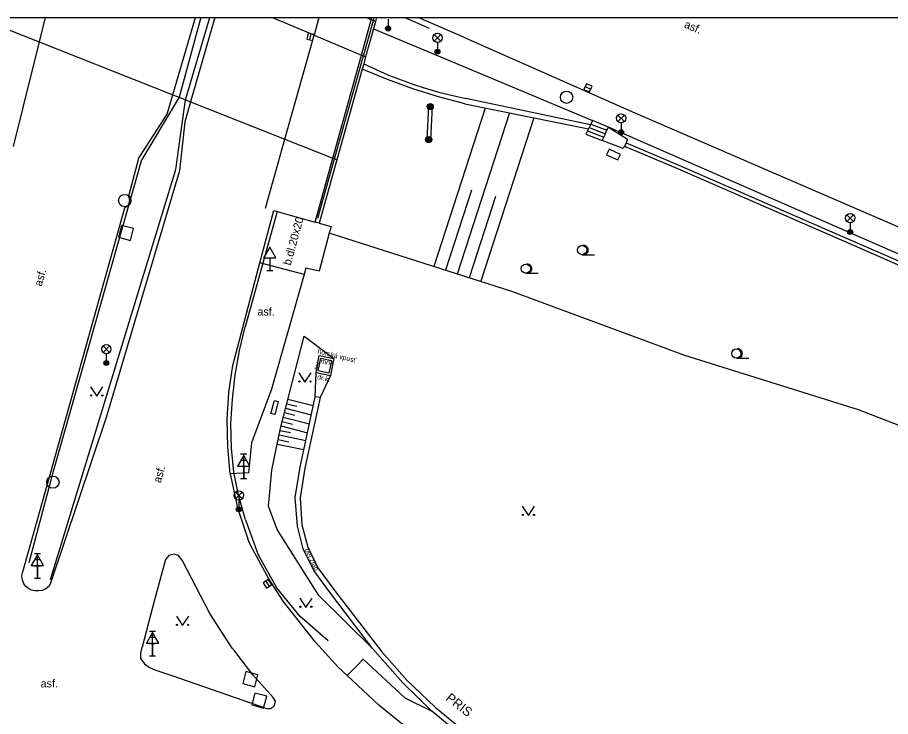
# Model space of a CAD drawing. Extents: x -596024 to -594475, y -1163820 to -1161957.
# Drawn here: x -595357 to -595286.1, y -1162013.6 to -1161956.9 of the extents above; entities that cross this region are included whole.
import ezdxf

# ---------------------------------------------------------------- set-up
doc = ezdxf.new("R2010")
doc.units = 0
for name, color, linetype in [('Level 10', 7, 'Continuous'), ('Level 11', 7, 'Continuous'), ('Level 14', 7, 'Continuous'), ('Level 15', 7, 'Continuous'), ('Level 24', 7, 'Continuous'), ('Level 25', 7, 'Continuous'), ('Level 26', 7, 'Continuous'), ('Level 27', 7, 'Continuous'), ('Level 33', 7, 'Continuous'), ('Level 34', 7, 'Continuous'), ('Level 36', 7, 'Continuous'), ('Level 40', 7, 'Continuous'), ('Level 41', 7, 'Continuous'), ('Level 42', 7, 'Continuous'), ('Level 9', 7, 'Continuous'), ('Vrstva 63', 7, 'Continuous')]:
    doc.layers.add(name, color=color, linetype=linetype)

msp = doc.modelspace()

# ---------------------------------------------------------------- linework, layer by layer
at = {"layer": 'Level 10'}
for p, q in [((-595354.736, -1161956.88), (-595355.23, -1161958.87)), ((-595344.38, -1161963.17), (-595342.552, -1161956.88)), ((-595340.968, -1161956.88), (-595342.95, -1161963.73)), ((-595332.519, -1161956.88), (-595332.91, -1161958.32)), ((-595320.65, -1161958.54), (-595324.48, -1161956.88))]:
    msp.add_line(p, q, dxfattribs=at)
for points in [[(-595335.29, -1161966.76), (-595332.91, -1161958.32)], [(-595355.23, -1161958.87), (-595356.533, -1161964.082), (-595357.35, -1161967.35)], [(-595320.65, -1161958.54), (-595306.87, -1161964.61), (-595288.8, -1161972.43), (-595198.33, -1162011.58), (-595164.73, -1162026.16)], [(-595347.01, -1161968.09), (-595344.83, -1161964.72), (-595344.38, -1161963.17)], [(-595342.95, -1161963.73), (-595343.41, -1161965.34), (-595343.85, -1161969.3)], [(-595336.869, -1161972.363), (-595335.29, -1161966.76)], [(-595347.17, -1161968.33), (-595347.01, -1161968.09)], [(-595347.17, -1161968.33), (-595347.99, -1161971.38), (-595347.91, -1161971.67), (-595347.95, -1161971.98), (-595348.07, -1161972.19), (-595348.3, -1161972.35), (-595354.12, -1161993.13), (-595356.59, -1162001.9)], [(-595343.88, -1161969.41), (-595349.78, -1161989.36)], [(-595343.85, -1161969.3), (-595343.88, -1161969.41)], [(-595339.52, -1161985.14), (-595337.32, -1161976.8), (-595336.18, -1161972.55)], [(-595339.72, -1161993.92), (-595339.93, -1161991.73), (-595339.96, -1161989.52), (-595339.83, -1161987.32), (-595339.52, -1161985.14)], [(-595349.78, -1161989.36), (-595354.33, -1162002.88), (-595354.45, -1162003.08)], [(-595339.72, -1161993.92), (-595339.14, -1161996.69)], [(-595339.14, -1161996.69), (-595338.28, -1161999.21)], [(-595336.58, -1162002.44), (-595338.04, -1161999.77), (-595338.28, -1161999.21)], [(-595344.97, -1162000.87), (-595346.04, -1162004.78), (-595346.88, -1162007.99)], [(-595345.84, -1162009.82), (-595344.46, -1162010.28), (-595336.76, -1162012.96), (-595336.41, -1162012.97), (-595336.13, -1162012.73), (-595336.06, -1162012.38), (-595336.24, -1162012.07), (-595337.9, -1162010.24), (-595339.35, -1162008.33), (-595339.57, -1162008.07), (-595341.39, -1162005.26), (-595343.61, -1162000.92), (-595343.91, -1162000.54), (-595344.27, -1162000.44), (-595344.7, -1162000.54), (-595344.97, -1162000.87)], [(-595356.47, -1162002.85), (-595356.59, -1162002.55), (-595356.63, -1162002.22), (-595356.59, -1162001.9)], [(-595355.57, -1162003.41), (-595355.84, -1162003.36), (-595356.09, -1162003.24), (-595356.3, -1162003.07), (-595356.47, -1162002.85)], [(-595332.8, -1162007.58), (-595335.43, -1162004.27), (-595336.58, -1162002.44)], [(-595354.45, -1162003.08), (-595354.69, -1162003.26), (-595354.97, -1162003.38), (-595355.27, -1162003.43), (-595355.57, -1162003.41)], [(-595346.98, -1162008.95), (-595346.98, -1162008.51), (-595346.88, -1162007.99)], [(-595319.47, -1162018.45), (-595321.85, -1162017.04), (-595324.83, -1162014.99), (-595327.66, -1162012.7), (-595330.24, -1162010.29), (-595330.97, -1162009.61), (-595332.8, -1162007.58)], [(-595346.98, -1162008.95), (-595346.67, -1162009.34), (-595346.28, -1162009.63), (-595345.84, -1162009.82)]]:
    msp.add_lwpolyline(points, dxfattribs=at)
at = {"layer": 'Level 11'}
for p, q in [((-595332.91, -1161958.32), (-595336.355, -1161956.88)), ((-595328.29, -1161957.06), (-595328.708, -1161956.88)), ((-595328.29, -1161957.06), (-595328.24, -1161956.88)), ((-595327.838, -1161956.88), (-595327.93, -1161957.21))]:
    msp.add_line(p, q, dxfattribs=at)
for points in [[(-595359.38, -1161957.23), (-595359.024, -1161957.371), (-595355.23, -1161958.87)], [(-595329.08, -1161959.93), (-595328.29, -1161957.06)], [(-595328.1, -1161957.14), (-595328.29, -1161957.06)], [(-595327.93, -1161957.21), (-595328.1, -1161957.14)], [(-595327.93, -1161957.21), (-595328.1, -1161957.8)], [(-595332.91, -1161958.32), (-595329.08, -1161959.93)], [(-595328.1, -1161957.8), (-595328.73, -1161960.07)], [(-595328.1, -1161957.8), (-595323.679, -1161959.65), (-595310.32, -1161965.24)], [(-595355.23, -1161958.87), (-595344.38, -1161963.17)], [(-595331.39, -1161968.3), (-595329.08, -1161959.93)], [(-595329.08, -1161959.93), (-595328.9, -1161960)], [(-595328.9, -1161960), (-595328.73, -1161960.07)], [(-595328.73, -1161960.07), (-595328.89, -1161960.65)], [(-595329.01, -1161961.07), (-595331.06, -1161968.43)], [(-595328.89, -1161960.65), (-595329.01, -1161961.07)], [(-595320.69, -1161963.89), (-595322.81, -1161963.32), (-595324.9, -1161962.66), (-595326.96, -1161961.92), (-595329.01, -1161961.07)], [(-595328.89, -1161960.65), (-595326.87, -1161961.56), (-595324.81, -1161962.33), (-595324.07, -1161962.56), (-595322.72, -1161962.97), (-595320.59, -1161963.47)], [(-595344.38, -1161963.17), (-595343.88, -1161963.36)], [(-595343.88, -1161963.36), (-595343.36, -1161963.57)], [(-595343.36, -1161963.57), (-595342.95, -1161963.73)], [(-595342.95, -1161963.73), (-595335.29, -1161966.76)], [(-595320.69, -1161963.89), (-595310.65, -1161965.93)], [(-595310.48, -1161965.59), (-595320.59, -1161963.47)], [(-595323.64, -1161964.11), (-595323.76, -1161966.78)], [(-595323.64, -1161964.11), (-595323.34, -1161964.12)], [(-595323.34, -1161964.12), (-595323.46, -1161966.8)], [(-595310.32, -1161965.24), (-595310.45, -1161965.53)], [(-595309.03, -1161965.78), (-595310.32, -1161965.24)], [(-595310.72, -1161966.07), (-595310.85, -1161966.34)], [(-595310.65, -1161965.93), (-595310.72, -1161966.07)], [(-595310.72, -1161966.07), (-595309.4, -1161966.59)], [(-595310.59, -1161965.8), (-595310.65, -1161965.93)], [(-595310.48, -1161965.59), (-595310.59, -1161965.8)], [(-595310.59, -1161965.8), (-595309.27, -1161966.32)], [(-595310.45, -1161965.53), (-595310.48, -1161965.59)], [(-595310.45, -1161965.53), (-595309.15, -1161966.04)], [(-595309.27, -1161966.32), (-595309.15, -1161966.04)], [(-595309.15, -1161966.04), (-595309.03, -1161965.78)], [(-595309.03, -1161965.78), (-595307.48, -1161966.77)], [(-595165.5, -1162028.17), (-595197.92, -1162014.08), (-595256.68, -1161988.67), (-595309.03, -1161965.78)], [(-595335.29, -1161966.76), (-595331.39, -1161968.3)], [(-595323.76, -1161966.78), (-595323.46, -1161966.8)], [(-595310.85, -1161966.34), (-595309.52, -1161966.87)], [(-595309.52, -1161966.87), (-595309.4, -1161966.59)], [(-595307.82, -1161967.51), (-595309.52, -1161966.87)], [(-595309.4, -1161966.59), (-595309.27, -1161966.32)], [(-595307.48, -1161966.77), (-595307.59, -1161967.05)], [(-595307.72, -1161967.32), (-595307.82, -1161967.51)], [(-595307.59, -1161967.05), (-595307.65, -1161967.19), (-595307.72, -1161967.32)], [(-595307.72, -1161967.32), (-595303.42, -1161969.14), (-595289.52, -1161975.2), (-595280.06, -1161979.33), (-595265.45, -1161985.59), (-595251.79, -1161991.57), (-595239.43, -1161996.9), (-595227.31, -1162002.14), (-595215.32, -1162007.28)], [(-595307.59, -1161967.05), (-595303.3, -1161968.86), (-595289.4, -1161974.93), (-595279.94, -1161979.05), (-595265.33, -1161985.31), (-595251.67, -1161991.3), (-595239.31, -1161996.63), (-595227.19, -1162001.87), (-595215.2, -1162007.01)], [(-595332.82, -1161973.49), (-595331.39, -1161968.3)], [(-595331.39, -1161968.3), (-595331.25, -1161968.35)], [(-595331.06, -1161968.43), (-595332.49, -1161973.58)], [(-595331.25, -1161968.35), (-595331.06, -1161968.43)], [(-595336.18, -1161972.55), (-595335.9, -1161972.63), (-595332.82, -1161973.49)], [(-595332.49, -1161973.58), (-595331.53, -1161973.85), (-595331.68, -1161974.39), (-595332.51, -1161977.48), (-595333.58, -1161977.22)], [(-595332.49, -1161973.58), (-595332.82, -1161973.49)], [(-595333.72, -1161977.75), (-595337.32, -1161976.8)], [(-595333.58, -1161977.22), (-595333.72, -1161977.75)], [(-595333.72, -1161977.75), (-595336.36, -1161987.06)], [(-595332.75, -1161985.7), (-595332.49, -1161984.33), (-595331.31, -1161984.56)], [(-595332.36, -1161984.54), (-595331.5, -1161984.73), (-595331.72, -1161985.74), (-595332.58, -1161985.55), (-595332.36, -1161984.54)], [(-595331.31, -1161984.56), (-595331.57, -1161985.93)], [(-595332.84, -1161987.67), (-595332.75, -1161985.7)], [(-595332.75, -1161985.7), (-595331.57, -1161985.93)], [(-595331.57, -1161985.93), (-595332.41, -1161987.73)], [(-595336.36, -1161987.06), (-595337.99, -1161991.42), (-595338.24, -1161993.84), (-595339.72, -1161993.92)], [(-595328.17, -1162008.09), (-595331.51, -1162003.73), (-595332.94, -1162001.78), (-595333.8, -1162000.02), (-595334.25, -1161998.18), (-595334.46, -1161995.85), (-595334.05, -1161993.37), (-595332.84, -1161987.67)], [(-595332.41, -1161987.73), (-595333.66, -1161993.46), (-595334.05, -1161995.88), (-595333.9, -1161998.06), (-595333.41, -1161999.87), (-595332.62, -1162001.54), (-595331.23, -1162003.43), (-595327.41, -1162008.36), (-595325.39, -1162010.66), (-595323.1, -1162012.87), (-595320.34, -1162015.14)], [(-595332.41, -1161987.73), (-595332.84, -1161987.67)], [(-595323.37, -1162013.18), (-595325.7, -1162010.9), (-595328.17, -1162008.09)], [(-595329.45, -1162009.5), (-595328.92, -1162008.96), (-595325.56, -1162012.11)], [(-595330.24, -1162010.29), (-595329.45, -1162009.5)], [(-595325.56, -1162012.11), (-595323.37, -1162013.18)], [(-595317.45, -1162017.43), (-595319.22, -1162016.48), (-595320.68, -1162015.41), (-595323.37, -1162013.18)]]:
    msp.add_lwpolyline(points, dxfattribs=at)
at = {"layer": 'Level 14'}
for points in [[(-595219.14, -1162014.8), (-595231.9, -1162009.53), (-595241.59, -1162005.97), (-595255.03, -1161999.41), (-595272.13, -1161995.13), (-595288.72, -1161988.74), (-595302.82, -1161984.32), (-595316.86, -1161979.11), (-595331.68, -1161974.39)], [(-595328.17, -1162008.09), (-595332.54, -1162003.79), (-595335.92, -1161998.44), (-595336.61, -1161996.55), (-595336.34, -1161993.62), (-595335.65, -1161990.23), (-595333.72, -1161982.75), (-595331.31, -1161984.56)]]:
    msp.add_lwpolyline(points, dxfattribs=at)
at = {"layer": 'Level 15'}
for points in [[(-595319.02, -1161964.23), (-595323.2, -1161977.1)], [(-595317.05, -1161964.63), (-595321.29, -1161977.71)], [(-595315.08, -1161965.03), (-595319.38, -1161978.29)], [(-595320.13, -1161970.9), (-595322.25, -1161977.4)], [(-595318.2, -1161971.41), (-595320.34, -1161978.01)], [(-595335.04, -1161987.86), (-595332.99, -1161988.39)], [(-595335.23, -1161988.59), (-595333.15, -1161989.13)], [(-595335.14, -1161988.23), (-595334.31, -1161988.44)], [(-595335.42, -1161989.32), (-595333.3, -1161989.86)], [(-595335.32, -1161988.95), (-595334.48, -1161989.17)], [(-595335.6, -1161990.04), (-595333.46, -1161990.59)], [(-595335.51, -1161989.68), (-595334.66, -1161989.9)], [(-595335.76, -1161990.77), (-595333.59, -1161991.22)], [(-595335.69, -1161990.41), (-595334.82, -1161990.58)], [(-595335.91, -1161991.51), (-595333.75, -1161991.95)], [(-595335.84, -1161991.14), (-595334.97, -1161991.32)]]:
    msp.add_lwpolyline(points, dxfattribs=at)
at = {"layer": 'Level 24'}
msp.add_lwpolyline([(-595309.169, -1161968.03), (-595308.259, -1161968.445), (-595308.051, -1161967.99), (-595308.961, -1161967.575)], close=True, dxfattribs=at)
for points in [[(-595336.42, -1161989.03), (-595336.13, -1161987.96)], [(-595336.13, -1161987.96), (-595335.82, -1161988.04)], [(-595335.82, -1161988.04), (-595336.11, -1161989.11)], [(-595336.11, -1161989.11), (-595336.42, -1161989.03)]]:
    msp.add_lwpolyline(points, dxfattribs=at)
at = {"layer": 'Level 25'}
for centre, radius in [((-595323.49, -1161964.11), 0.25), ((-595323.49, -1161964.11), 0.2), ((-595323.49, -1161964.11), 0.15), ((-595323.49, -1161964.11), 0.1), ((-595323.49, -1161964.11), 0.05), ((-595323.61, -1161966.79), 0.25), ((-595323.61, -1161966.79), 0.2), ((-595323.61, -1161966.79), 0.15), ((-595323.61, -1161966.79), 0.1), ((-595323.61, -1161966.79), 0.05)]:
    msp.add_circle(centre, radius, dxfattribs=at)
at = {"layer": 'Level 26'}
for points in [[(-595348.791, -1161974.726), (-595347.824, -1161974.981), (-595347.569, -1161974.014), (-595348.536, -1161973.759)], [(-595338.701, -1162010.946), (-595337.734, -1162011.201), (-595337.479, -1162010.234), (-595338.446, -1162009.979)], [(-595337.981, -1162012.686), (-595337.014, -1162012.941), (-595336.759, -1162011.974), (-595337.726, -1162011.719)]]:
    msp.add_lwpolyline(points, close=True, dxfattribs=at)
at = {"layer": 'Level 27'}
for p, q in [((-595333.271, -1161958.692), (-595333.149, -1161958.208)), ((-595310.909, -1161962.491), (-595310.451, -1161962.689)), ((-595336.84, -1162002.643), (-595336.56, -1162003.057))]:
    msp.add_line(p, q, dxfattribs=at)
for points in [[(-595333.029, -1161958.754), (-595332.906, -1161958.269), (-595333.391, -1161958.146), (-595333.514, -1161958.631)], [(-595311.009, -1161962.72), (-595310.55, -1161962.919), (-595310.351, -1161962.46), (-595310.81, -1161962.261)], [(-595337.047, -1162002.783), (-595336.767, -1162003.197), (-595336.353, -1162002.917), (-595336.633, -1162002.503)]]:
    msp.add_lwpolyline(points, close=True, dxfattribs=at)
for centre in [(-595312.42, -1161963.36), (-595348.29, -1161971.74), (-595354.11, -1161994.6)]:
    msp.add_circle(centre, 0.5, dxfattribs=at)
at = {"layer": 'Level 33'}
for p, q in [((-595327.175, -1161956.91), (-595327.145, -1161956.88)), ((-595326.675, -1161956.88), (-595326.645, -1161956.91)), ((-595326.91, -1161957.02), (-595326.91, -1161957.77)), ((-595323.165, -1161958.8), (-595322.635, -1161958.27)), ((-595323.165, -1161958.27), (-595322.635, -1161958.8)), ((-595322.9, -1161958.91), (-595322.9, -1161959.66)), ((-595308.255, -1161965.33), (-595307.725, -1161964.8)), ((-595308.255, -1161964.8), (-595307.725, -1161965.33)), ((-595307.99, -1161965.44), (-595307.99, -1161966.19)), ((-595289.665, -1161973.43), (-595289.135, -1161972.9)), ((-595289.665, -1161972.9), (-595289.135, -1161973.43)), ((-595289.4, -1161973.54), (-595289.4, -1161974.29)), ((-595350.045, -1161984.07), (-595349.515, -1161983.54)), ((-595350.045, -1161983.54), (-595349.515, -1161984.07)), ((-595349.78, -1161984.18), (-595349.78, -1161984.93)), ((-595338.88, -1161992.31), (-595338.38, -1161992.31)), ((-595338.63, -1161994.31), (-595338.63, -1161992.31)), ((-595338.88, -1161992.81), (-595338.38, -1161992.81)), ((-595338.88, -1161993.31), (-595338.38, -1161993.31)), ((-595338.88, -1161994.31), (-595338.38, -1161994.31)), ((-595339.295, -1161995.94), (-595338.765, -1161995.41)), ((-595339.295, -1161995.41), (-595338.765, -1161995.94)), ((-595339.03, -1161996.05), (-595339.03, -1161996.8)), ((-595355.62, -1162000.39), (-595355.12, -1162000.39)), ((-595355.62, -1162000.89), (-595355.12, -1162000.89)), ((-595355.37, -1162002.39), (-595355.37, -1162000.39)), ((-595355.62, -1162001.39), (-595355.12, -1162001.39)), ((-595355.62, -1162002.39), (-595355.12, -1162002.39)), ((-595346.28, -1162006.69), (-595345.78, -1162006.69)), ((-595346.28, -1162007.19), (-595345.78, -1162007.19)), ((-595346.03, -1162008.69), (-595346.03, -1162006.69)), ((-595346.28, -1162007.69), (-595345.78, -1162007.69)), ((-595346.28, -1162008.69), (-595345.78, -1162008.69))]:
    msp.add_line(p, q, dxfattribs=at)
for centre, radius in [((-595326.91, -1161957.77), 0.2), ((-595326.91, -1161957.77), 0.145), ((-595326.91, -1161957.77), 0.0876), ((-595322.9, -1161958.535), 0.375), ((-595322.9, -1161959.66), 0.2), ((-595322.9, -1161959.66), 0.145), ((-595322.9, -1161959.66), 0.0876), ((-595307.99, -1161965.065), 0.375), ((-595307.99, -1161966.19), 0.2), ((-595307.99, -1161966.19), 0.145), ((-595307.99, -1161966.19), 0.0876), ((-595289.4, -1161973.165), 0.375), ((-595289.4, -1161974.29), 0.2), ((-595289.4, -1161974.29), 0.145), ((-595289.4, -1161974.29), 0.0876), ((-595349.78, -1161983.805), 0.375), ((-595349.78, -1161984.93), 0.2), ((-595349.78, -1161984.93), 0.145), ((-595349.78, -1161984.93), 0.0876), ((-595339.03, -1161995.675), 0.375), ((-595339.03, -1161996.8), 0.2), ((-595339.03, -1161996.8), 0.145), ((-595339.03, -1161996.8), 0.0876)]:
    msp.add_circle(centre, radius, dxfattribs=at)
at = {"layer": 'Level 34'}
for p, q in [((-595336.51, -1161976.392), (-595336.51, -1161977.41)), ((-595336.76, -1161977.41), (-595336.26, -1161977.41)), ((-595338.63, -1161993.292), (-595338.63, -1161994.31)), ((-595355.37, -1162001.372), (-595355.37, -1162002.39)), ((-595346.03, -1162007.672), (-595346.03, -1162008.69))]:
    msp.add_line(p, q, dxfattribs=at)
for points in [[(-595337.01, -1161976.392), (-595336.01, -1161976.392), (-595336.51, -1161975.526)], [(-595339.13, -1161993.292), (-595338.13, -1161993.292), (-595338.63, -1161992.426)], [(-595355.87, -1162001.372), (-595354.87, -1162001.372), (-595355.37, -1162000.506)], [(-595346.53, -1162007.672), (-595345.53, -1162007.672), (-595346.03, -1162006.806)]]:
    msp.add_lwpolyline(points, close=True, dxfattribs=at)
at = {"layer": 'Level 36'}
for p, q in [((-595311.16, -1161976.135), (-595310.16, -1161976.135)), ((-595315.73, -1161977.645), (-595314.73, -1161977.645)), ((-595298.64, -1161984.535), (-595297.64, -1161984.535))]:
    msp.add_line(p, q, dxfattribs=at)
for points in [[(-595334.16, -1161985.73), (-595333.66, -1161986.48), (-595333.16, -1161985.73)], [(-595351.06, -1161986.87), (-595350.56, -1161987.62), (-595350.06, -1161986.87)], [(-595316.02, -1161996.56), (-595315.52, -1161997.31), (-595315.02, -1161996.56)], [(-595334.08, -1162004.01), (-595333.58, -1162004.76), (-595333.08, -1162004.01)], [(-595344.09, -1162005.48), (-595343.59, -1162006.23), (-595343.09, -1162005.48)]]:
    msp.add_lwpolyline(points, dxfattribs=at)
for centre, radius in [((-595311.16, -1161975.76), 0.375), ((-595315.73, -1161977.27), 0.375), ((-595298.64, -1161984.16), 0.375), ((-595334.11, -1161986.43), 0.05), ((-595333.211, -1161986.43), 0.05), ((-595351.01, -1161987.57), 0.05), ((-595350.111, -1161987.57), 0.05), ((-595315.97, -1161997.26), 0.05), ((-595315.071, -1161997.26), 0.05), ((-595334.03, -1162004.71), 0.05), ((-595333.131, -1162004.71), 0.05), ((-595344.04, -1162006.18), 0.05), ((-595343.141, -1162006.18), 0.05)]:
    msp.add_circle(centre, radius, dxfattribs=at)
for centre in [(-595311.035, -1161975.76), (-595315.605, -1161977.27), (-595298.515, -1161984.16)]:
    msp.add_arc(centre, 0.375, 260.40593, 99.59407, dxfattribs=at)
at = {"layer": 'Level 9'}
for p, q in [((-595342.1, -1161956.88), (-595343.88, -1161963.36)), ((-595343.36, -1161963.57), (-595341.391, -1161956.88)), ((-595328.1, -1161957.14), (-595328.027, -1161956.88)), ((-595325.538, -1161956.88), (-595323.57, -1161957.76))]:
    msp.add_line(p, q, dxfattribs=at)
for points in [[(-595328.9, -1161960), (-595328.1, -1161957.14)], [(-595331.25, -1161968.35), (-595328.9, -1161960)], [(-595343.88, -1161963.36), (-595346.9, -1161968.41)], [(-595344.15, -1161969.21), (-595343.36, -1161963.57)], [(-595356.04, -1162001.12), (-595354.07, -1161993.72), (-595346.9, -1161968.41)], [(-595332.6, -1161973.16), (-595331.25, -1161968.35)], [(-595354.3, -1162002.51), (-595344.15, -1161969.21)], [(-595335.9, -1161972.63), (-595338.52, -1161981.98)], [(-595339.67, -1161989.84), (-595339.55, -1161987.85), (-595339.32, -1161985.88), (-595338.97, -1161983.92), (-595338.52, -1161981.98)], [(-595338.48, -1161997.66), (-595339.03, -1161995.75), (-595339.42, -1161993.8), (-595339.63, -1161991.83), (-595339.67, -1161989.84)], [(-595338.48, -1161997.66), (-595337.46, -1162000.51)], [(-595337.46, -1162000.51), (-595335.97, -1162003.15)], [(-595331.76, -1162007.49), (-595334.05, -1162005.5), (-595335.97, -1162003.15)]]:
    msp.add_lwpolyline(points, dxfattribs=at)
at = {"layer": 'Vrstva 63'}
msp.add_lwpolyline([(-594475.47, -1163820.23), (-596024.42, -1163820.23), (-596024.42, -1161956.88), (-594475.47, -1161956.88)], close=True, dxfattribs=at)

# ---------------------------------------------------------------- texts
at = {"layer": 'Level 40'}
for s, height, rotation, p in [('asf.', 0.65, 336.66, (-595302.93, -1161957.67)), ('b.dl.20x20', 0.65, 74.65541, (-595334.82, -1161977.05)), ('asf.', 0.65, 73.94897, (-595355.03, -1161978.75)), ('bet.', 0.3, 78.63808, (-595332.59, -1161985.47)), ('dr.k.', 0.4, 345.28427, (-595332.69, -1161986.22)), ('asf.', 0.65, 73.94897, (-595345.37, -1161994.71))]:
    msp.add_text(s, height=height, rotation=rotation, dxfattribs=at).set_placement(p)
for p in [(-595337.51, -1161981.08), (-595355.11, -1162011.26)]:
    msp.add_text('asf.', height=0.65, dxfattribs=at).set_placement(p)
at = {"layer": 'Level 41'}
msp.add_text('PRIS', height=0.75, rotation=322.01, dxfattribs=at).set_placement((-595322.29, -1162012.25))
at = {"layer": 'Level 42'}
for s, rotation, p in [('horská vpusť', 346.3214, (-595332.66, -1161984.16)), ('mříž', 348.18672, (-595332.42, -1161984.95)), ('bet.žlab', 295.08678, (-595333.68, -1162000.08))]:
    msp.add_text(s, height=0.4, rotation=rotation, dxfattribs=at).set_placement(p)

doc.saveas('drawing.dxf')
